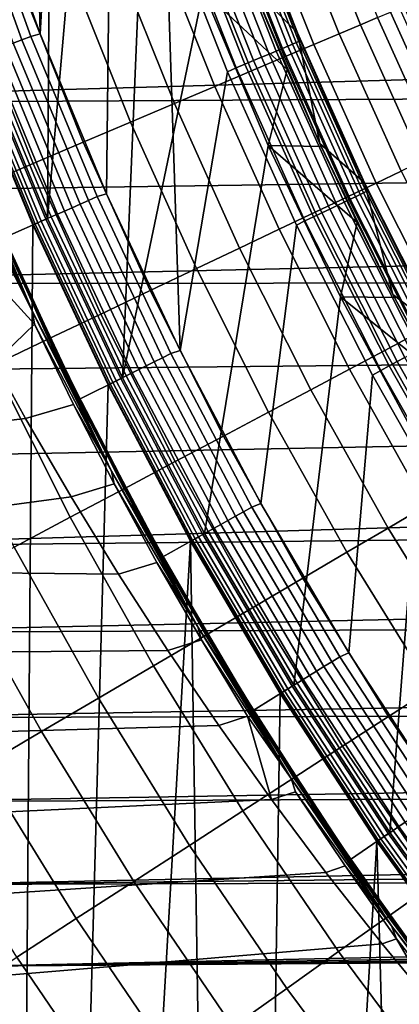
# Model space of a CAD drawing. Header units: metres. Extents: x -109 to 109, y -342 to 66.
# Tile 184 of 512: x -22.04 to -19.66, y -14.58 to -8.41. Entities that reach past the tile are written whole.
import ezdxf

# ---------------------------------------------------------------- set-up
doc = ezdxf.new("R2010")
doc.units = ezdxf.units.M
doc.layers.add('solid_K_24_62_16_000B91', color=7, linetype='CONTINUOUS')

msp = doc.modelspace()

# ---------------------------------------------------------------- linework, layer by layer
at = {"layer": 'solid_K_24_62_16_000B91'}
for points in [[(-22.000881, -4.71287, 34), (-22.19762, -3.676354, 34), (-22.28019, -7.472828, 34), (-21.911041, -8.494483, 34)], [(-21.835815, -5.215312, 34.599998), (-21.863462, -9.653958, 34.599998), (-22.2861, -8.633621, 34.599998), (-22.056339, -4.185711, 34.599998)], [(-21.75577, -5.739024, 34), (-22.000881, -4.71287, 34), (-21.911041, -8.494483, 34)], [(-21.835815, -5.215312, 34.599998), (-21.567345, -6.233163, 34.599998), (-21.863462, -9.653958, 34.599998)], [(-21.462828, -6.752553, 34), (-21.75577, -5.739024, 34), (-21.911041, -8.494483, 34), (-21.495075, -9.497986, 34)], [(-21.2516, -7.23684, 34.599998), (-21.394461, -10.65304, 34.599998), (-21.863462, -9.653958, 34.599998), (-21.567345, -6.233163, 34.599998)], [(-21.122698, -7.751231, 34), (-21.462828, -6.752553, 34), (-21.495075, -9.497986, 34), (-21.033176, -10.481195, 34)], [(-21.2516, -7.23684, 34.599998), (-20.888939, -8.225235, 34.599998), (-21.394461, -10.65304, 34.599998)], [(-22.338919, -7.487251, 33.996353), (-21.969296, -8.510951, 33.996353), (-21.911041, -8.494483, 34), (-22.28019, -7.472828, 34)], [(-22.449993, -7.524479, 33.967464), (-22.078533, -8.553269, 33.967464), (-22.024729, -8.532426, 33.985455), (-22.395287, -7.506143, 33.985455)], [(-22.395287, -7.506143, 33.985455), (-22.024729, -8.532426, 33.985455), (-21.969296, -8.510951, 33.996353), (-22.338919, -7.487251, 33.996353)], [(-20.296247, -8.488953, 37.75), (-20.671402, -7.529487, 37.75), (-20.612894, -7.688212, 34.5), (-20.424095, -8.176574, 34.5)], [(-20.570074, -8.215505, 37.599998), (-20.671402, -7.529487, 37.75), (-20.296247, -8.488953, 37.75)], [(-20.140488, -7.525146, -27.563086), (-19.794636, -8.392823, -27.563086), (-19.902199, -8.438428, -27.086475), (-20.249931, -7.566036, -27.086475)], [(-20.736433, -7.608676, 34.216316), (-20.357004, -8.572277, 34.216316), (-20.328232, -8.560161, 34.268066), (-20.707123, -7.597922, 34.268066)], [(-20.707123, -7.597922, 34.268066), (-20.328232, -8.560161, 34.268066), (-20.305424, -8.550556, 34.323208), (-20.683889, -7.589397, 34.323208)], [(-20.683889, -7.589397, 34.323208), (-20.305424, -8.550556, 34.323208), (-20.288914, -8.543603, 34.380928), (-20.66707, -7.583226, 34.380928)], [(-20.66707, -7.583226, 34.380928), (-20.288914, -8.543603, 34.380928), (-20.278942, -8.539405, 34.440392), (-20.656914, -7.579499, 34.440392)], [(-20.656914, -7.579499, 34.440392), (-20.278942, -8.539405, 34.440392), (-20.612894, -7.688212, 34.5)], [(-20.249931, -7.566036, -27.086475), (-19.902199, -8.438428, -27.086475), (-20.035507, -8.494947, -26.617601), (-20.385567, -7.616712, -26.617601)], [(-20.904675, -7.670408, 34.057358), (-20.522169, -8.641827, 34.057358), (-20.474512, -8.621758, 34.088646), (-20.856131, -7.652596, 34.088646)], [(-20.856131, -7.652596, 34.088646), (-20.474512, -8.621758, 34.088646), (-20.430683, -8.603303, 34.125946), (-20.811485, -7.636214, 34.125946)], [(-20.811485, -7.636214, 34.125946), (-20.430683, -8.603303, 34.125946), (-20.391323, -8.586728, 34.168709), (-20.771389, -7.621503, 34.168709)], [(-20.771389, -7.621503, 34.168709), (-20.391323, -8.586728, 34.168709), (-20.357004, -8.572277, 34.216316), (-20.736433, -7.608676, 34.216316)], [(-20.385567, -7.616712, -26.617601), (-20.035507, -8.494947, -26.617601), (-20.194092, -8.562185, -26.158104), (-20.546923, -7.676999, -26.158104)], [(-21.066385, -7.729743, 34.003647), (-20.680922, -8.708677, 34.003647), (-20.626133, -8.685606, 34.014545), (-21.010576, -7.709266, 34.014545)], [(-21.010576, -7.709266, 34.014545), (-20.626133, -8.685606, 34.014545), (-20.572956, -8.663213, 34.032536), (-20.956409, -7.68939, 34.032536)], [(-20.956409, -7.68939, 34.032536), (-20.572956, -8.663213, 34.032536), (-20.522169, -8.641827, 34.057358), (-20.904675, -7.670408, 34.057358)], [(-20.546923, -7.676999, -26.158104), (-20.194092, -8.562185, -26.158104), (-20.377401, -8.639906, -25.709589), (-20.733435, -7.746684, -25.709589)], [(-20.278942, -8.539405, 34.440392), (-20.424095, -8.176574, 34.5), (-20.612894, -7.688212, 34.5)], [(-21.066385, -7.729743, 34.003647), (-21.122698, -7.751231, 34), (-20.736126, -8.73287, 34), (-20.680922, -8.708677, 34.003647)], [(-20.736126, -8.73287, 34), (-21.122698, -7.751231, 34), (-21.033176, -10.481195, 34)], [(-20.733435, -7.746684, -25.709589), (-20.377401, -8.639906, -25.709589), (-20.584793, -8.727838, -25.273624), (-20.94445, -7.825525, -25.273624)], [(-20.94445, -7.825525, -25.273624), (-20.584793, -8.727838, -25.273624), (-20.815542, -8.825673, -24.851734), (-21.179232, -7.913246, -24.851734)], [(-21.179232, -7.913246, -24.851734), (-20.815542, -8.825673, -24.851734), (-21.068842, -8.93307, -24.445395), (-21.436956, -8.00954, -24.445395)], [(-19.63168, -8.266844, -29.41346), (-19.386871, -8.853662, -29.262819), (-19.652622, -8.269731, -29.010334), (-19.786184, -7.921172, -29.262819)], [(-6.597249, -7.988475, 84.926178), (-25.166428, -8.365585, 84.926178), (-24.970947, -8.936336, 84.926178), (-6.556558, -8.410285, 84.926178)], [(-21.436956, -8.00954, -24.445395), (-21.068842, -8.93307, -24.445395), (-21.343807, -9.049654, -24.056023), (-21.716728, -8.114071, -24.056023)], [(-21.716728, -8.114071, -24.056023), (-21.343807, -9.049654, -24.056023), (-21.639479, -9.175016, -23.684982), (-22.017565, -8.226473, -23.684982)], [(-20.570074, -8.215505, 37.599998), (-20.296247, -8.488953, 37.75), (-20.156763, -9.182995, 37.599998)], [(-20.361513, -8.719592, 34.900002), (-20.563324, -8.232387, 34.900002), (-20.570074, -8.215505, 37.599998), (-20.156763, -9.182995, 37.599998)], [(-20.278942, -8.539405, 34.440392), (-20.223726, -8.660305, 34.5), (-20.296247, -8.488953, 37.75), (-20.424095, -8.176574, 34.5)], [(-22.017565, -8.226473, -23.684982), (-21.639479, -9.175016, -23.684982), (-21.954821, -9.30872, -23.333569), (-22.338415, -8.346354, -23.333569)], [(-20.480358, -9.195507, 34.599998), (-20.879633, -11.629735, 34.599998), (-21.394461, -10.65304, 34.599998), (-20.888939, -8.225235, 34.599998)], [(-20.888939, -8.225235, 34.599998), (-20.563324, -8.232387, 34.900002), (-20.361513, -8.719592, 34.900002)], [(-20.888939, -8.225235, 34.599998), (-20.361513, -8.719592, 34.900002), (-20.480358, -9.195507, 34.599998)], [(-19.658152, -8.334959, -28.532835), (-19.27758, -9.180922, -28.532835), (-19.331554, -9.206625, -28.045769), (-19.71319, -8.358294, -28.045769)], [(-22.338415, -8.346354, -23.333569), (-21.954821, -9.30872, -23.333569), (-22.288731, -9.450296, -23.003012), (-22.67816, -8.473293, -23.003012)], [(-19.794636, -8.392823, -27.563086), (-19.411423, -9.244659, -27.563086), (-19.516905, -9.294893, -27.086475), (-19.902199, -8.438428, -27.086475)], [(-19.71319, -8.358294, -28.045769), (-19.331554, -9.206625, -28.045769), (-19.411423, -9.244659, -27.563086), (-19.794636, -8.392823, -27.563086)], [(-6.488924, -8.828628, 84.926178), (-6.556558, -8.410285, 84.926178), (-24.970947, -8.936336, 84.926178)], [(-19.902199, -8.438428, -27.086475), (-19.516905, -9.294893, -27.086475), (-19.647631, -9.35715, -26.617601), (-20.035507, -8.494947, -26.617601)], [(-22.024729, -8.532426, 33.985455), (-21.607172, -9.5405, 33.985455), (-21.55279, -9.516487, 33.996353), (-21.969296, -8.510951, 33.996353)], [(-21.969296, -8.510951, 33.996353), (-21.55279, -9.516487, 33.996353), (-21.495075, -9.497986, 34), (-21.911041, -8.494483, 34)], [(-19.876589, -9.429803, 37.75), (-20.296247, -8.488953, 37.75), (-20.223726, -8.660305, 34.5), (-20.011904, -9.139131, 34.5)], [(-20.156763, -9.182995, 37.599998), (-20.296247, -8.488953, 37.75), (-19.876589, -9.429803, 37.75)], [(-20.035507, -8.494947, -26.617601), (-19.647631, -9.35715, -26.617601), (-19.803146, -9.431212, -26.158104), (-20.194092, -8.562185, -26.158104)], [(-22.178135, -8.591855, 33.911354), (-21.757669, -9.606951, 33.911354), (-21.710365, -9.586064, 33.942642), (-22.129917, -8.573175, 33.942642)], [(-22.129917, -8.573175, 33.942642), (-21.710365, -9.586064, 33.942642), (-21.659954, -9.563806, 33.967464), (-22.078533, -8.553269, 33.967464)], [(-22.078533, -8.553269, 33.967464), (-21.659954, -9.563806, 33.967464), (-21.607172, -9.5405, 33.985455), (-22.024729, -8.532426, 33.985455)], [(-20.391323, -8.586728, 34.168709), (-19.966431, -9.533077, 34.168709), (-19.932829, -9.517034, 34.216316), (-20.357004, -8.572277, 34.216316)], [(-20.194092, -8.562185, -26.158104), (-19.803146, -9.431212, -26.158104), (-19.982906, -9.516821, -25.709589), (-20.377401, -8.639906, -25.709589)], [(-20.357004, -8.572277, 34.216316), (-19.932829, -9.517034, 34.216316), (-19.904655, -9.503582, 34.268066), (-20.328232, -8.560161, 34.268066)], [(-20.328232, -8.560161, 34.268066), (-19.904655, -9.503582, 34.268066), (-19.882322, -9.492919, 34.323208), (-20.305424, -8.550556, 34.323208)], [(-20.305424, -8.550556, 34.323208), (-19.882322, -9.492919, 34.323208), (-19.866156, -9.4852, 34.380928), (-20.288914, -8.543603, 34.380928)], [(-20.288914, -8.543603, 34.380928), (-19.866156, -9.4852, 34.380928), (-19.856392, -9.480538, 34.440392), (-20.278942, -8.539405, 34.440392)], [(-20.278942, -8.539405, 34.440392), (-19.856392, -9.480538, 34.440392), (-20.223726, -8.660305, 34.5)], [(-22.2861, -8.633621, 34.599998), (-21.863462, -9.653958, 34.599998), (-22.137903, -9.775134, 34.900002), (-22.565847, -8.742, 34.900002)], [(-22.326138, -8.649192, 33.731934), (-21.902866, -9.671062, 33.731934), (-21.874306, -9.658451, 33.783684), (-22.297026, -8.637914, 33.783684)], [(-22.297026, -8.637914, 33.783684), (-21.874306, -9.658451, 33.783684), (-21.840242, -9.643411, 33.831291), (-22.262304, -8.624462, 33.831291)], [(-22.262304, -8.624462, 33.831291), (-21.840242, -9.643411, 33.831291), (-21.801172, -9.62616, 33.874054), (-22.222481, -8.609035, 33.874054)], [(-22.222481, -8.609035, 33.874054), (-21.801172, -9.62616, 33.874054), (-21.757669, -9.606951, 33.911354), (-22.178135, -8.591855, 33.911354)], [(-20.377401, -8.639906, -25.709589), (-19.982906, -9.516821, -25.709589), (-20.186283, -9.613678, -25.273624), (-20.584793, -8.727838, -25.273624)], [(-20.572956, -8.663213, 34.032536), (-20.144279, -9.617992, 34.032536), (-20.094551, -9.594249, 34.057358), (-20.522169, -8.641827, 34.057358)], [(-20.522169, -8.641827, 34.057358), (-20.094551, -9.594249, 34.057358), (-20.047888, -9.571969, 34.088646), (-20.474512, -8.621758, 34.088646)], [(-20.474512, -8.621758, 34.088646), (-20.047888, -9.571969, 34.088646), (-20.004972, -9.551479, 34.125946), (-20.430683, -8.603303, 34.125946)], [(-20.430683, -8.603303, 34.125946), (-20.004972, -9.551479, 34.125946), (-19.966431, -9.533077, 34.168709), (-20.391323, -8.586728, 34.168709)], [(-21.95179, -9.692664, 33.559608), (-22.376009, -8.668511, 33.559608), (-22.379333, -8.669801, 33.5), (-21.955053, -9.694105, 33.5)], [(-21.955053, -9.694105, 33.5), (-22.379333, -8.669801, 33.5), (-22.379292, -8.669904, 31), (-21.955074, -9.694056, 31)], [(-21.955074, -9.694056, 31), (-22.379292, -8.669904, 31), (-22.356808, -15.356815, 31), (-22.004253, -15.857851, 31)], [(-22.376009, -8.668511, 33.559608), (-21.95179, -9.692664, 33.559608), (-21.941895, -9.688293, 33.619072), (-22.365919, -8.664603, 33.619072)], [(-22.365919, -8.664603, 33.619072), (-21.941895, -9.688293, 33.619072), (-21.925505, -9.681058, 33.676792), (-22.349215, -8.658133, 33.676792)], [(-22.349215, -8.658133, 33.676792), (-21.925505, -9.681058, 33.676792), (-21.902866, -9.671062, 33.731934), (-22.326138, -8.649192, 33.731934)], [(-20.680922, -8.708677, 34.003647), (-20.736126, -8.73287, 34), (-20.303965, -9.695309, 34), (-20.249994, -9.668467, 34.003647)], [(-20.680922, -8.708677, 34.003647), (-20.249994, -9.668467, 34.003647), (-20.196348, -9.642853, 34.014545), (-20.626133, -8.685606, 34.014545)], [(-20.626133, -8.685606, 34.014545), (-20.196348, -9.642853, 34.014545), (-20.144279, -9.617992, 34.032536), (-20.572956, -8.663213, 34.032536)], [(-19.856392, -9.480538, 34.440392), (-20.011904, -9.139131, 34.5), (-20.223726, -8.660305, 34.5)], [(-20.303965, -9.695309, 34), (-20.736126, -8.73287, 34), (-21.033176, -10.481195, 34), (-20.526333, -11.442013, 34)], [(-20.584793, -8.727838, -25.273624), (-20.186283, -9.613678, -25.273624), (-20.412565, -9.721443, -24.851734), (-20.815542, -8.825673, -24.851734)], [(-20.480358, -9.195507, 34.599998), (-20.361513, -8.719592, 34.900002), (-20.148285, -9.201584, 34.900002)], [(-20.148285, -9.201584, 34.900002), (-20.361513, -8.719592, 34.900002), (-20.156763, -9.182995, 37.599998)], [(-6.488924, -8.828628, 84.926178), (-24.970947, -8.936336, 84.926178), (-24.762493, -9.502563, 84.926178), (-6.394625, -9.241782, 84.926178)], [(-20.815542, -8.825673, -24.851734), (-20.412565, -9.721443, -24.851734), (-20.660961, -9.839741, -24.445395), (-21.068842, -8.93307, -24.445395)], [(-21.068842, -8.93307, -24.445395), (-20.660961, -9.839741, -24.445395), (-20.930605, -9.968158, -24.056023), (-21.343807, -9.049654, -24.056023)], [(-21.343807, -9.049654, -24.056023), (-20.930605, -9.968158, -24.056023), (-21.220552, -10.106244, -23.684982), (-21.639479, -9.175016, -23.684982)], [(-22.434681, -9.081556, 37.480381), (-22.201845, -9.629022, 37.401829), (-21.993242, -10.103806, 37.480381)], [(-22.434681, -9.081556, 37.480381), (-21.993242, -10.103806, 37.480381), (-22.205082, -9.652581, 37.558521)], [(-19.856392, -9.480538, 34.440392), (-19.788746, -9.61278, 34.5), (-19.876589, -9.429803, 37.75), (-20.011904, -9.139131, 34.5)], [(-21.639479, -9.175016, -23.684982), (-21.220552, -10.106244, -23.684982), (-21.529789, -10.253517, -23.333569), (-21.954821, -9.30872, -23.333569)], [(-20.027008, -10.145025, 34.599998), (-20.320019, -12.581996, 34.599998), (-20.879633, -11.629735, 34.599998), (-20.480358, -9.195507, 34.599998)], [(-20.480358, -9.195507, 34.599998), (-20.148285, -9.201584, 34.900002), (-19.923679, -9.678302, 34.900002)], [(-20.480358, -9.195507, 34.599998), (-19.923679, -9.678302, 34.900002), (-20.027008, -10.145025, 34.599998)], [(-20.156763, -9.182995, 37.599998), (-19.876589, -9.429803, 37.75), (-19.698067, -10.129595, 37.599998)], [(-19.923679, -9.678302, 34.900002), (-20.148285, -9.201584, 34.900002), (-20.156763, -9.182995, 37.599998), (-19.698067, -10.129595, 37.599998)], [(-6.394625, -9.241782, 84.926178), (-24.762493, -9.502563, 84.926178), (-24.541248, -10.063785, 84.926178), (-6.274048, -9.648048, 84.926178)], [(-22.407854, -9.212548, 37.635696), (-21.95911, -10.23623, 37.635696), (-22.398409, -9.291289, 37.711193)], [(-22.205082, -9.652581, 37.558521), (-21.95911, -10.23623, 37.635696), (-22.407854, -9.212548, 37.635696)], [(-21.95911, -10.23623, 37.635696), (-22.177763, -9.806301, 37.711193), (-22.398409, -9.291289, 37.711193)], [(-21.954821, -9.30872, -23.333569), (-21.529789, -10.253517, -23.333569), (-21.857235, -10.409463, -23.003012), (-22.288731, -9.450296, -23.003012)], [(-19.647631, -9.35715, -26.617601), (-19.222673, -10.201692, -26.617601), (-19.374825, -10.282438, -26.158104), (-19.803146, -9.431212, -26.158104)], [(-22.288731, -9.450296, -23.003012), (-21.857235, -10.409463, -23.003012), (-22.201746, -10.573537, -22.694466), (-22.640043, -9.599251, -22.694466)], [(-19.803146, -9.431212, -26.158104), (-19.374825, -10.282438, -26.158104), (-19.550697, -10.375774, -25.709589), (-19.982906, -9.516821, -25.709589)], [(-19.413345, -10.349976, 37.75), (-19.876589, -9.429803, 37.75), (-19.788746, -9.61278, 34.5), (-19.55438, -10.080983, 34.5)], [(-19.698067, -10.129595, 37.599998), (-19.876589, -9.429803, 37.75), (-19.413345, -10.349976, 37.75)], [(-21.55279, -9.516487, 33.996353), (-21.090288, -10.501716, 33.996353), (-21.033176, -10.481195, 34), (-21.495075, -9.497986, 34)], [(-19.932829, -9.517034, 34.216316), (-19.464834, -10.44087, 34.216316), (-19.437323, -10.426113, 34.268066), (-19.904655, -9.503582, 34.268066)], [(-19.904655, -9.503582, 34.268066), (-19.437323, -10.426113, 34.268066), (-19.415514, -10.414414, 34.323208), (-19.882322, -9.492919, 34.323208)], [(-19.882322, -9.492919, 34.323208), (-19.415514, -10.414414, 34.323208), (-19.399727, -10.405947, 34.380928), (-19.866156, -9.4852, 34.380928)], [(-19.866156, -9.4852, 34.380928), (-19.399727, -10.405947, 34.380928), (-19.390194, -10.400833, 34.440392), (-19.856392, -9.480538, 34.440392)], [(-19.856392, -9.480538, 34.440392), (-19.390194, -10.400833, 34.440392), (-19.788746, -9.61278, 34.5)], [(-22.275572, -10.409398, 38.840317), (-22.650969, -9.541906, 38.807678), (-21.94528, -10.316078, 37.711193), (-22.195913, -10.557182, 38.807556)], [(-21.95911, -10.23623, 37.635696), (-21.94528, -10.316078, 37.711193), (-22.650969, -9.541906, 38.807678), (-22.177763, -9.806301, 37.711193)], [(-21.710365, -9.586064, 33.942642), (-21.244482, -10.578495, 33.942642), (-21.195152, -10.553932, 33.967464), (-21.659954, -9.563806, 33.967464)], [(-21.659954, -9.563806, 33.967464), (-21.195152, -10.553932, 33.967464), (-21.143503, -10.528214, 33.985455), (-21.607172, -9.5405, 33.985455)], [(-21.607172, -9.5405, 33.985455), (-21.143503, -10.528214, 33.985455), (-21.090288, -10.501716, 33.996353), (-21.55279, -9.516487, 33.996353)], [(-19.982906, -9.516821, -25.709589), (-19.550697, -10.375774, -25.709589), (-19.749674, -10.481373, -25.273624), (-20.186283, -9.613678, -25.273624)], [(-20.094551, -9.594249, 34.057358), (-19.622761, -10.52558, 34.057358), (-19.577192, -10.501139, 34.088646), (-20.047888, -9.571969, 34.088646)], [(-20.047888, -9.571969, 34.088646), (-19.577192, -10.501139, 34.088646), (-19.535284, -10.47866, 34.125946), (-20.004972, -9.551479, 34.125946)], [(-20.004972, -9.551479, 34.125946), (-19.535284, -10.47866, 34.125946), (-19.497648, -10.458471, 34.168709), (-19.966431, -9.533077, 34.168709)], [(-19.966431, -9.533077, 34.168709), (-19.497648, -10.458471, 34.168709), (-19.464834, -10.44087, 34.216316), (-19.932829, -9.517034, 34.216316)], [(-22.201845, -9.629022, 37.401829), (-22.137903, -9.775134, 34.900002), (-21.663012, -10.786746, 34.900002), (-21.741232, -10.62821, 37.401829)], [(-21.993242, -10.103806, 37.480381), (-22.201845, -9.629022, 37.401829), (-21.741232, -10.62821, 37.401829)], [(-21.840242, -9.643411, 33.831291), (-21.371572, -10.641778, 33.831291), (-21.333342, -10.622742, 33.874054), (-21.801172, -9.62616, 33.874054)], [(-21.801172, -9.62616, 33.874054), (-21.333342, -10.622742, 33.874054), (-21.290771, -10.601544, 33.911354), (-21.757669, -9.606951, 33.911354)], [(-21.757669, -9.606951, 33.911354), (-21.290771, -10.601544, 33.911354), (-21.244482, -10.578495, 33.942642), (-21.710365, -9.586064, 33.942642)], [(-20.186283, -9.613678, -25.273624), (-19.749674, -10.481373, -25.273624), (-19.971062, -10.598866, -24.851734), (-20.412565, -9.721443, -24.851734)], [(-20.196348, -9.642853, 34.014545), (-19.722168, -10.578903, 34.014545), (-19.671322, -10.551629, 34.032536), (-20.144279, -9.617992, 34.032536)], [(-20.144279, -9.617992, 34.032536), (-19.671322, -10.551629, 34.032536), (-19.622761, -10.52558, 34.057358), (-20.094551, -9.594249, 34.057358)], [(-19.390194, -10.400833, 34.440392), (-19.55438, -10.080983, 34.5), (-19.788746, -9.61278, 34.5)], [(-6.127688, -10.045756, 84.926178), (-6.274048, -9.648048, 84.926178), (-24.541248, -10.063785, 84.926178)], [(-22.205082, -9.652581, 37.558521), (-21.737024, -10.664887, 37.558521), (-21.95911, -10.23623, 37.635696)], [(-21.993242, -10.103806, 37.480381), (-21.737024, -10.664887, 37.558521), (-22.205082, -9.652581, 37.558521)], [(-21.863462, -9.653958, 34.599998), (-21.394461, -10.65304, 34.599998), (-21.663012, -10.786746, 34.900002), (-22.137903, -9.775134, 34.900002)], [(-21.483873, -10.697811, 31), (-21.955074, -9.694056, 31), (-22.004253, -15.857851, 31), (-21.640354, -16.35095, 31)], [(-21.483919, -10.697721, 33.5), (-21.955053, -9.694105, 33.5), (-21.955074, -9.694056, 31), (-21.483873, -10.697811, 31)], [(-21.480726, -10.696131, 33.559608), (-21.95179, -9.692664, 33.559608), (-21.955053, -9.694105, 33.5), (-21.483919, -10.697721, 33.5)], [(-21.95179, -9.692664, 33.559608), (-21.480726, -10.696131, 33.559608), (-21.471043, -10.691309, 33.619072), (-21.941895, -9.688293, 33.619072)], [(-21.941895, -9.688293, 33.619072), (-21.471043, -10.691309, 33.619072), (-21.455006, -10.683324, 33.676792), (-21.925505, -9.681058, 33.676792)], [(-21.925505, -9.681058, 33.676792), (-21.455006, -10.683324, 33.676792), (-21.432852, -10.672293, 33.731934), (-21.902866, -9.671062, 33.731934)], [(-21.902866, -9.671062, 33.731934), (-21.432852, -10.672293, 33.731934), (-21.404905, -10.658376, 33.783684), (-21.874306, -9.658451, 33.783684)], [(-21.874306, -9.658451, 33.783684), (-21.404905, -10.658376, 33.783684), (-21.371572, -10.641778, 33.831291), (-21.840242, -9.643411, 33.831291)], [(-19.827166, -10.636423, 34), (-20.303965, -9.695309, 34), (-20.526333, -11.442013, 34), (-19.97562, -12.378391, 34)], [(-20.249994, -9.668467, 34.003647), (-20.303965, -9.695309, 34), (-19.827166, -10.636423, 34), (-19.774555, -10.607003, 34.003647)], [(-20.249994, -9.668467, 34.003647), (-19.774555, -10.607003, 34.003647), (-19.722168, -10.578903, 34.014545), (-20.196348, -9.642853, 34.014545)], [(-20.027008, -10.145025, 34.599998), (-19.923679, -9.678302, 34.900002), (-19.687799, -10.149535, 34.900002)], [(-19.687799, -10.149535, 34.900002), (-19.923679, -9.678302, 34.900002), (-19.698067, -10.129595, 37.599998)], [(-20.412565, -9.721443, -24.851734), (-19.971062, -10.598866, -24.851734), (-20.214087, -10.72784, -24.445395), (-20.660961, -9.839741, -24.445395)], [(-20.660961, -9.839741, -24.445395), (-20.214087, -10.72784, -24.445395), (-20.477898, -10.867847, -24.056023), (-20.930605, -9.968158, -24.056023)], [(-20.930605, -9.968158, -24.056023), (-20.477898, -10.867847, -24.056023), (-20.761574, -11.018396, -23.684982), (-21.220552, -10.106244, -23.684982)], [(-6.127688, -10.045756, 84.926178), (-24.541248, -10.063785, 84.926178), (-24.30724, -10.619931, 84.926178), (-5.956147, -10.43327, 84.926178)], [(-21.993242, -10.103806, 37.480381), (-21.741232, -10.62821, 37.401829), (-21.505253, -11.10467, 37.480381)], [(-21.993242, -10.103806, 37.480381), (-21.505253, -11.10467, 37.480381), (-21.737024, -10.664887, 37.558521)], [(-21.220552, -10.106244, -23.684982), (-20.761574, -11.018396, -23.684982), (-21.064121, -11.178963, -23.333569), (-21.529789, -10.253517, -23.333569)], [(-19.698067, -10.129595, 37.599998), (-19.413345, -10.349976, 37.75), (-19.194828, -11.053555, 37.599998)], [(-19.440702, -10.615159, 34.900002), (-19.687799, -10.149535, 34.900002), (-19.698067, -10.129595, 37.599998), (-19.194828, -11.053555, 37.599998)], [(-19.529417, -11.072678, 34.599998), (-19.717484, -13.5067, 34.599998), (-20.320019, -12.581996, 34.599998), (-20.027008, -10.145025, 34.599998)], [(-20.027008, -10.145025, 34.599998), (-19.687799, -10.149535, 34.900002), (-19.440702, -10.615159, 34.900002)], [(-20.027008, -10.145025, 34.599998), (-19.440702, -10.615159, 34.900002), (-19.529417, -11.072678, 34.599998)], [(-21.95911, -10.23623, 37.635696), (-21.463633, -11.238125, 37.635696), (-21.94528, -10.316078, 37.711193)], [(-21.737024, -10.664887, 37.558521), (-21.463633, -11.238125, 37.635696), (-21.95911, -10.23623, 37.635696)], [(-21.529789, -10.253517, -23.333569), (-21.064121, -11.178963, -23.333569), (-21.384485, -11.348984, -23.003012), (-21.857235, -10.409463, -23.003012)], [(-21.94528, -10.316078, 37.711193), (-21.701078, -10.820348, 37.711193), (-22.00164, -10.907734, 38.729839), (-22.195913, -10.557182, 38.807556)], [(-21.463633, -11.238125, 37.635696), (-21.701078, -10.820348, 37.711193), (-21.94528, -10.316078, 37.711193)], [(-19.550697, -10.375774, -25.709589), (-19.081587, -11.215144, -25.709589), (-19.275791, -11.329286, -25.273624), (-19.749674, -10.481373, -25.273624)], [(-5.956147, -10.43327, 84.926178), (-24.30724, -10.619931, 84.926178), (-24.060677, -11.170505, 84.926178), (-5.760131, -10.808995, 84.926178)], [(-21.857235, -10.409463, -23.003012), (-21.384485, -11.348984, -23.003012), (-21.721544, -11.527865, -22.694466), (-22.201746, -10.573537, -22.694466)], [(-21.090288, -10.501716, 33.996353), (-20.582777, -11.464532, 33.996353), (-20.526333, -11.442013, 34), (-21.033176, -10.481195, 34)], [(-19.749674, -10.481373, -25.273624), (-19.275791, -11.329286, -25.273624), (-19.491867, -11.456284, -24.851734), (-19.971062, -10.598866, -24.851734)], [(-25.293457, -11.292964, 38.644436), (-25.536243, -10.732665, 38.76865), (-22.195913, -10.557182, 38.807556), (-22.00164, -10.907734, 38.729839)], [(-21.244482, -10.578495, 33.942642), (-20.733263, -11.548351, 33.942642), (-20.68512, -11.521537, 33.967464), (-21.195152, -10.553932, 33.967464)], [(-21.195152, -10.553932, 33.967464), (-20.68512, -11.521537, 33.967464), (-20.634714, -11.49346, 33.985455), (-21.143503, -10.528214, 33.985455)], [(-21.143503, -10.528214, 33.985455), (-20.634714, -11.49346, 33.985455), (-20.582777, -11.464532, 33.996353), (-21.090288, -10.501716, 33.996353)], [(-19.722168, -10.578903, 34.014545), (-19.204634, -11.491698, 34.014545), (-19.155123, -11.462071, 34.032536), (-19.671322, -10.551629, 34.032536)], [(-19.671322, -10.551629, 34.032536), (-19.155123, -11.462071, 34.032536), (-19.107836, -11.433775, 34.057358), (-19.622761, -10.52558, 34.057358)], [(-22.201746, -10.573537, -22.694466), (-21.721544, -11.527865, -22.694466), (-22.074121, -11.714982, -22.40901), (-22.562117, -10.745163, -22.40901)], [(-21.371572, -10.641778, 33.831291), (-20.857294, -11.617436, 33.831291), (-20.819983, -11.596655, 33.874054), (-21.333342, -10.622742, 33.874054)], [(-21.333342, -10.622742, 33.874054), (-20.819983, -11.596655, 33.874054), (-20.778437, -11.573513, 33.911354), (-21.290771, -10.601544, 33.911354)], [(-21.290771, -10.601544, 33.911354), (-20.778437, -11.573513, 33.911354), (-20.733263, -11.548351, 33.942642), (-21.244482, -10.578495, 33.942642)], [(-19.971062, -10.598866, -24.851734), (-19.491867, -11.456284, -24.851734), (-19.729059, -11.595692, -24.445395), (-20.214087, -10.72784, -24.445395)], [(-19.774555, -10.607003, 34.003647), (-19.827166, -10.636423, 34), (-19.306778, -11.554147, 34), (-19.255648, -11.522223, 34.003647)], [(-19.774555, -10.607003, 34.003647), (-19.255648, -11.522223, 34.003647), (-19.204634, -11.491698, 34.014545), (-19.722168, -10.578903, 34.014545)], [(-21.741232, -10.62821, 37.401829), (-21.663012, -10.786746, 34.900002), (-21.141735, -11.775698, 34.900002), (-21.235678, -11.605432, 37.401829)], [(-21.505253, -11.10467, 37.480381), (-21.741232, -10.62821, 37.401829), (-21.235678, -11.605432, 37.401829)], [(-21.737024, -10.664887, 37.558521), (-21.222845, -11.654566, 37.558521), (-21.463633, -11.238125, 37.635696)], [(-21.505253, -11.10467, 37.480381), (-21.222845, -11.654566, 37.558521), (-21.737024, -10.664887, 37.558521)], [(-21.394461, -10.65304, 34.599998), (-20.879633, -11.629735, 34.599998), (-21.141735, -11.775698, 34.900002), (-21.663012, -10.786746, 34.900002)], [(-21.471043, -10.691309, 33.619072), (-20.95437, -11.671508, 33.619072), (-20.938721, -11.66279, 33.676792), (-21.455006, -10.683324, 33.676792)], [(-21.455006, -10.683324, 33.676792), (-20.938721, -11.66279, 33.676792), (-20.917099, -11.650748, 33.731934), (-21.432852, -10.672293, 33.731934)], [(-21.432852, -10.672293, 33.731934), (-20.917099, -11.650748, 33.731934), (-20.889824, -11.635556, 33.783684), (-21.404905, -10.658376, 33.783684)], [(-21.404905, -10.658376, 33.783684), (-20.889824, -11.635556, 33.783684), (-20.857294, -11.617436, 33.831291), (-21.371572, -10.641778, 33.831291)], [(-19.306778, -11.554147, 34), (-19.827166, -10.636423, 34), (-19.97562, -12.378391, 34), (-19.382217, -13.288328, 34)], [(-20.966978, -11.678433, 31), (-21.483873, -10.697811, 31), (-21.640354, -16.35095, 31), (-21.265375, -16.835749, 31)], [(-20.963821, -11.676772, 33.559608), (-21.480726, -10.696131, 33.559608), (-21.483919, -10.697721, 33.5), (-20.966936, -11.678509, 33.5)], [(-20.966936, -11.678509, 33.5), (-21.483919, -10.697721, 33.5), (-21.483873, -10.697811, 31), (-20.966978, -11.678433, 31)], [(-21.480726, -10.696131, 33.559608), (-20.963821, -11.676772, 33.559608), (-20.95437, -11.671508, 33.619072), (-21.471043, -10.691309, 33.619072)], [(-20.214087, -10.72784, -24.445395), (-19.729059, -11.595692, -24.445395), (-19.98654, -11.747025, -24.056023), (-20.477898, -10.867847, -24.056023)], [(-5.760131, -10.808995, 84.926178), (-24.060677, -11.170505, 84.926178), (-23.801596, -11.715426, 84.926178), (-5.540446, -11.171388, 84.926178)], [(-21.445293, -11.31884, 37.711193), (-21.716053, -11.39971, 38.62077), (-22.00164, -10.907734, 38.729839), (-21.701078, -10.820348, 37.711193)], [(-21.463633, -11.238125, 37.635696), (-21.445293, -11.31884, 37.711193), (-21.701078, -10.820348, 37.711193)], [(-20.477898, -10.867847, -24.056023), (-19.98654, -11.747025, -24.056023), (-20.263409, -11.909754, -23.684982), (-20.761574, -11.018396, -23.684982)], [(-25.038485, -11.847534, 38.521492), (-25.293457, -11.292964, 38.644436), (-22.00164, -10.907734, 38.729839), (-21.716053, -11.39971, 38.62077)], [(-20.761574, -11.018396, -23.684982), (-20.263409, -11.909754, -23.684982), (-20.558699, -12.083309, -23.333569), (-21.064121, -11.178963, -23.333569)], [(-21.505253, -11.10467, 37.480381), (-21.235678, -11.605432, 37.401829), (-20.971746, -12.082029, 37.480381)], [(-21.505253, -11.10467, 37.480381), (-20.971746, -12.082029, 37.480381), (-21.222845, -11.654566, 37.558521)], [(-18.98876, -11.976199, 34.599998), (-19.072733, -14.402808, 34.599998), (-19.717484, -13.5067, 34.599998), (-19.529417, -11.072678, 34.599998)], [(-5.297996, -11.518956, 84.926178), (-5.540446, -11.171388, 84.926178), (-23.801596, -11.715426, 84.926178)], [(-21.064121, -11.178963, -23.333569), (-20.558699, -12.083309, -23.333569), (-20.871374, -12.267084, -23.003012), (-21.384485, -11.348984, -23.003012)], [(-21.463633, -11.238125, 37.635696), (-20.922472, -12.216101, 37.635696), (-21.445293, -11.31884, 37.711193)], [(-21.222845, -11.654566, 37.558521), (-20.922472, -12.216101, 37.635696), (-21.463633, -11.238125, 37.635696)], [(-21.384485, -11.348984, -23.003012), (-20.871374, -12.267084, -23.003012), (-21.200346, -12.460437, -22.694466), (-21.721544, -11.527865, -22.694466)], [(-21.178059, -11.811291, 37.711193), (-21.418873, -11.885208, 38.513138), (-21.716053, -11.39971, 38.62077), (-21.445293, -11.31884, 37.711193)], [(-20.922472, -12.216101, 37.635696), (-21.178059, -11.811291, 37.711193), (-21.445293, -11.31884, 37.711193)], [(-25.038485, -11.847534, 38.521492), (-21.716053, -11.39971, 38.62077), (-21.418873, -11.885208, 38.513138)], [(-20.634714, -11.49346, 33.985455), (-20.081888, -12.434178, 33.985455), (-20.031343, -12.402883, 33.996353), (-20.582777, -11.464532, 33.996353)], [(-20.582777, -11.464532, 33.996353), (-20.031343, -12.402883, 33.996353), (-19.97562, -12.378391, 34), (-20.526333, -11.442013, 34)], [(-19.491867, -11.456284, -24.851734), (-18.975882, -12.292078, -24.851734), (-19.206797, -12.441658, -24.445395), (-19.729059, -11.595692, -24.445395)], [(-5.297996, -11.518956, 84.926178), (-23.801596, -11.715426, 84.926178), (-23.530216, -12.254224, 84.926178), (-5.033779, -11.850272, 84.926178)], [(-21.721544, -11.527865, -22.694466), (-21.200346, -12.460437, -22.694466), (-21.544462, -12.66269, -22.40901), (-22.074121, -11.714982, -22.40901)], [(-20.778437, -11.573513, 33.911354), (-20.221762, -12.520784, 33.911354), (-20.177797, -12.493563, 33.942642), (-20.733263, -11.548351, 33.942642)], [(-20.733263, -11.548351, 33.942642), (-20.177797, -12.493563, 33.942642), (-20.130945, -12.464553, 33.967464), (-20.68512, -11.521537, 33.967464)], [(-20.68512, -11.521537, 33.967464), (-20.130945, -12.464553, 33.967464), (-20.081888, -12.434178, 33.985455), (-20.634714, -11.49346, 33.985455)], [(-21.235678, -11.605432, 37.401829), (-21.141735, -11.775698, 34.900002), (-20.5751, -12.739907, 34.900002), (-20.686224, -12.558669, 37.401829)], [(-20.971746, -12.082029, 37.480381), (-21.235678, -11.605432, 37.401829), (-20.686224, -12.558669, 37.401829)], [(-20.857294, -11.617436, 33.831291), (-20.298506, -12.568302, 33.831291), (-20.262194, -12.545819, 33.874054), (-20.819983, -11.596655, 33.874054)], [(-20.819983, -11.596655, 33.874054), (-20.262194, -12.545819, 33.874054), (-20.221762, -12.520784, 33.911354), (-20.778437, -11.573513, 33.911354)], [(-19.729059, -11.595692, -24.445395), (-19.206797, -12.441658, -24.445395), (-19.45746, -12.604032, -24.056023), (-19.98654, -11.747025, -24.056023)], [(-21.222845, -11.654566, 37.558521), (-20.663635, -12.619516, 37.558521), (-20.922472, -12.216101, 37.635696)], [(-20.971746, -12.082029, 37.480381), (-20.663635, -12.619516, 37.558521), (-21.222845, -11.654566, 37.558521)], [(-20.879633, -11.629735, 34.599998), (-20.320019, -12.581996, 34.599998), (-20.5751, -12.739907, 34.900002), (-21.141735, -11.775698, 34.900002)], [(-20.963821, -11.676772, 33.559608), (-20.40218, -12.632495, 33.559608), (-20.392981, -12.6268, 33.619072), (-20.95437, -11.671508, 33.619072)], [(-20.95437, -11.671508, 33.619072), (-20.392981, -12.6268, 33.619072), (-20.37775, -12.617369, 33.676792), (-20.938721, -11.66279, 33.676792)], [(-20.938721, -11.66279, 33.676792), (-20.37775, -12.617369, 33.676792), (-20.356709, -12.604341, 33.731934), (-20.917099, -11.650748, 33.731934)], [(-20.917099, -11.650748, 33.731934), (-20.356709, -12.604341, 33.731934), (-20.330164, -12.587905, 33.783684), (-20.889824, -11.635556, 33.783684)], [(-20.889824, -11.635556, 33.783684), (-20.330164, -12.587905, 33.783684), (-20.298506, -12.568302, 33.831291), (-20.857294, -11.617436, 33.831291)], [(-22.074121, -11.714982, -22.40901), (-21.544462, -12.66269, -22.40901), (-21.902521, -12.873139, -22.14764), (-22.440983, -11.90968, -22.14764)], [(-20.966978, -11.678433, 31), (-21.265375, -16.835749, 31), (-20.879414, -17.312092, 31)], [(-20.405186, -12.634414, 31), (-20.966978, -11.678433, 31), (-20.879414, -17.312092, 31), (-20.482895, -17.779472, 31)], [(-20.40521, -12.634374, 33.5), (-20.966936, -11.678509, 33.5), (-20.966978, -11.678433, 31), (-20.405186, -12.634414, 31)], [(-20.40218, -12.632495, 33.559608), (-20.963821, -11.676772, 33.559608), (-20.966936, -11.678509, 33.5), (-20.40521, -12.634374, 33.5)], [(-19.98654, -11.747025, -24.056023), (-19.45746, -12.604032, -24.056023), (-19.727001, -12.778632, -23.684982), (-20.263409, -11.909754, -23.684982)], [(-24.771521, -12.396038, 38.399891), (-25.038485, -11.847534, 38.521492), (-21.418873, -11.885208, 38.513138), (-21.110371, -12.363799, 38.407036)], [(-4.748883, -12.163975, 84.926178), (-5.033779, -11.850272, 84.926178), (-23.530216, -12.254224, 84.926178)], [(-20.899517, -12.297435, 37.711193), (-21.110371, -12.363799, 38.407036), (-21.418873, -11.885208, 38.513138), (-21.178059, -11.811291, 37.711193)], [(-20.922472, -12.216101, 37.635696), (-20.899517, -12.297435, 37.711193), (-21.178059, -11.811291, 37.711193)], [(-22.440983, -11.90968, -22.14764), (-21.902521, -12.873139, -22.14764), (-22.273272, -13.091047, -21.911274), (-22.820847, -12.111279, -21.911274)], [(-20.263409, -11.909754, -23.684982), (-19.727001, -12.778632, -23.684982), (-20.014473, -12.964849, -23.333569), (-20.558699, -12.083309, -23.333569)], [(-20.971746, -12.082029, 37.480381), (-20.686224, -12.558669, 37.401829), (-20.39385, -13.033817, 37.480381)], [(-20.971746, -12.082029, 37.480381), (-20.39385, -13.033817, 37.480381), (-20.663635, -12.619516, 37.558521)], [(-20.558699, -12.083309, -23.333569), (-20.014473, -12.964849, -23.333569), (-20.318872, -13.162031, -23.003012), (-20.871374, -12.267084, -23.003012)], [(-4.748883, -12.163975, 84.926178), (-23.530216, -12.254224, 84.926178), (-23.246613, -12.786764, 84.926178), (-4.444476, -12.458776, 84.926178)], [(-20.922472, -12.216101, 37.635696), (-20.336782, -13.168077, 37.635696), (-20.899517, -12.297435, 37.711193)], [(-20.663635, -12.619516, 37.558521), (-20.336782, -13.168077, 37.635696), (-20.922472, -12.216101, 37.635696)], [(-20.871374, -12.267084, -23.003012), (-20.318872, -13.162031, -23.003012), (-20.639135, -13.36949, -22.694466), (-21.200346, -12.460437, -22.694466)], [(-20.609819, -12.777014, 37.711193), (-20.790581, -12.835417, 38.302483), (-21.110371, -12.363799, 38.407036), (-20.899517, -12.297435, 37.711193)], [(-20.336782, -13.168077, 37.635696), (-20.609819, -12.777014, 37.711193), (-20.899517, -12.297435, 37.711193)], [(-24.492649, -12.938311, 38.279671), (-24.771521, -12.396038, 38.399891), (-21.110371, -12.363799, 38.407036), (-20.790581, -12.835417, 38.302483)], [(-20.081888, -12.434178, 33.985455), (-19.486206, -13.348362, 33.985455), (-19.437162, -13.314766, 33.996353), (-20.031343, -12.402883, 33.996353)], [(-20.031343, -12.402883, 33.996353), (-19.437162, -13.314766, 33.996353), (-19.382217, -13.288328, 34), (-19.97562, -12.378391, 34)], [(-4.1218, -12.733474, 84.926178), (-4.444476, -12.458776, 84.926178), (-23.246613, -12.786764, 84.926178)], [(-21.200346, -12.460437, -22.694466), (-20.639135, -13.36949, -22.694466), (-20.974142, -13.586499, -22.40901), (-21.544462, -12.66269, -22.40901)], [(-20.177797, -12.493563, 33.942642), (-19.579271, -13.412112, 33.942642), (-19.533808, -13.38097, 33.967464), (-20.130945, -12.464553, 33.967464)], [(-20.130945, -12.464553, 33.967464), (-19.533808, -13.38097, 33.967464), (-19.486206, -13.348362, 33.985455), (-20.081888, -12.434178, 33.985455)], [(-20.262194, -12.545819, 33.874054), (-19.661165, -13.468211, 33.874054), (-19.621931, -13.441335, 33.911354), (-20.221762, -12.520784, 33.911354)], [(-20.221762, -12.520784, 33.911354), (-19.621931, -13.441335, 33.911354), (-19.579271, -13.412112, 33.942642), (-20.177797, -12.493563, 33.942642)], [(-20.686224, -12.558669, 37.401829), (-20.5751, -12.739907, 34.900002), (-19.965, -13.676212, 34.900002), (-20.094007, -13.48595, 37.401829)], [(-20.39385, -13.033817, 37.480381), (-20.686224, -12.558669, 37.401829), (-20.094007, -13.48595, 37.401829)], [(-20.320019, -12.581996, 34.599998), (-19.717484, -13.5067, 34.599998), (-19.965, -13.676212, 34.900002), (-20.5751, -12.739907, 34.900002)], [(-20.356709, -12.604341, 33.731934), (-19.752874, -13.531034, 33.731934), (-19.727119, -13.513391, 33.783684), (-20.330164, -12.587905, 33.783684)], [(-20.330164, -12.587905, 33.783684), (-19.727119, -13.513391, 33.783684), (-19.696398, -13.492347, 33.831291), (-20.298506, -12.568302, 33.831291)], [(-20.298506, -12.568302, 33.831291), (-19.696398, -13.492347, 33.831291), (-19.661165, -13.468211, 33.874054), (-20.262194, -12.545819, 33.874054)], [(-21.544462, -12.66269, -22.40901), (-20.974142, -13.586499, -22.40901), (-21.322723, -13.812302, -22.14764), (-21.902521, -12.873139, -22.14764)], [(-20.663635, -12.619516, 37.558521), (-20.060583, -13.557692, 37.558521), (-20.336782, -13.168077, 37.635696)], [(-20.39385, -13.033817, 37.480381), (-20.060583, -13.557692, 37.558521), (-20.663635, -12.619516, 37.558521)], [(-19.799986, -13.563207, 31), (-20.405186, -12.634414, 31), (-20.482895, -17.779472, 31), (-20.075897, -18.237785, 31)], [(-19.796997, -13.561258, 33.559608), (-20.40218, -12.632495, 33.559608), (-20.40521, -12.634374, 33.5), (-19.799938, -13.563275, 33.5)], [(-19.799938, -13.563275, 33.5), (-20.40521, -12.634374, 33.5), (-20.405186, -12.634414, 31), (-19.799986, -13.563207, 31)], [(-20.40218, -12.632495, 33.559608), (-19.796997, -13.561258, 33.559608), (-19.788073, -13.555144, 33.619072), (-20.392981, -12.6268, 33.619072)], [(-20.392981, -12.6268, 33.619072), (-19.788073, -13.555144, 33.619072), (-19.773293, -13.54502, 33.676792), (-20.37775, -12.617369, 33.676792)], [(-20.37775, -12.617369, 33.676792), (-19.773293, -13.54502, 33.676792), (-19.752874, -13.531034, 33.731934), (-20.356709, -12.604341, 33.731934)], [(-19.45746, -12.604032, -24.056023), (-18.891657, -13.437249, -24.056023), (-19.153358, -13.623392, -23.684982), (-19.727001, -12.778632, -23.684982)], [(-4.1218, -12.733474, 84.926178), (-23.246613, -12.786764, 84.926178), (-22.950975, -13.312672, 84.926178), (-3.782184, -12.986938, 84.926178)], [(-20.609819, -12.777014, 37.711193), (-20.45981, -13.299614, 38.199574), (-20.790581, -12.835417, 38.302483)], [(-20.336782, -13.168077, 37.635696), (-20.309118, -13.249772, 37.711193), (-20.45981, -13.299614, 38.199574), (-20.609819, -12.777014, 37.711193)], [(-19.727001, -12.778632, -23.684982), (-19.153358, -13.623392, -23.684982), (-19.432472, -13.821919, -23.333569), (-20.014473, -12.964849, -23.333569)], [(-24.20212, -13.473954, 38.160923), (-24.492649, -12.938311, 38.279671), (-20.790581, -12.835417, 38.302483), (-20.45981, -13.299614, 38.199574)], [(-21.902521, -12.873139, -22.14764), (-21.322723, -13.812302, -22.14764), (-21.683659, -14.046107, -21.911274), (-22.273272, -13.091047, -21.911274)], [(-20.014473, -12.964849, -23.333569), (-19.432472, -13.821919, -23.333569), (-19.72802, -14.032137, -23.003012), (-20.318872, -13.162031, -23.003012)], [(-3.427021, -13.218124, 84.926178), (-3.782184, -12.986938, 84.926178), (-22.950975, -13.312672, 84.926178)], [(-20.39385, -13.033817, 37.480381), (-20.094007, -13.48595, 37.401829), (-19.772791, -13.958018, 37.480381)], [(-20.39385, -13.033817, 37.480381), (-19.772791, -13.958018, 37.480381), (-20.060583, -13.557692, 37.558521)], [(-22.273272, -13.091047, -21.911274), (-21.683659, -14.046107, -21.911274), (-22.055685, -14.287098, -21.700735), (-22.655415, -13.315653, -21.700735)], [(-3.427021, -13.218124, 84.926178), (-22.950975, -13.312672, 84.926178), (-22.643448, -13.831715, 84.926178), (-3.057772, -13.426083, 84.926178)], [(-20.318872, -13.162031, -23.003012), (-19.72802, -14.032137, -23.003012), (-20.038969, -14.25331, -22.694466), (-20.639135, -13.36949, -22.694466)], [(-20.336782, -13.168077, 37.635696), (-19.707808, -14.092028, 37.635696), (-20.309118, -13.249772, 37.711193)], [(-20.060583, -13.557692, 37.558521), (-19.707808, -14.092028, 37.635696), (-20.336782, -13.168077, 37.635696)], [(-19.997576, -13.715457, 37.711193), (-20.118101, -13.756336, 38.09832), (-20.45981, -13.299614, 38.199574), (-20.309118, -13.249772, 37.711193)], [(-19.707808, -14.092028, 37.635696), (-19.997576, -13.715457, 37.711193), (-20.309118, -13.249772, 37.711193)], [(-23.899988, -14.002869, 38.043663), (-24.20212, -13.473954, 38.160923), (-20.45981, -13.299614, 38.199574), (-20.118101, -13.756336, 38.09832)], [(-20.639135, -13.36949, -22.694466), (-20.038969, -14.25331, -22.694466), (-20.364235, -14.484666, -22.40901), (-20.974142, -13.586499, -22.40901)], [(-2.675956, -13.609956, 84.926178), (-3.057772, -13.426083, 84.926178), (-22.643448, -13.831715, 84.926178)], [(-19.661165, -13.468211, 33.874054), (-19.018177, -14.36186, 33.874054), (-18.980227, -14.333201, 33.911354), (-19.621931, -13.441335, 33.911354)], [(-20.094007, -13.48595, 37.401829), (-19.965, -13.676212, 34.900002), (-19.312159, -14.583571, 34.900002), (-19.46026, -14.385349, 37.401829)], [(-19.772791, -13.958018, 37.480381), (-20.094007, -13.48595, 37.401829), (-19.46026, -14.385349, 37.401829)], [(-19.717484, -13.5067, 34.599998), (-19.072733, -14.402808, 34.599998), (-19.312159, -14.583571, 34.900002), (-19.965, -13.676212, 34.900002)], [(-19.752874, -13.531034, 33.731934), (-19.106888, -14.428852, 33.731934), (-19.081974, -14.410038, 33.783684), (-19.727119, -13.513391, 33.783684)], [(-19.727119, -13.513391, 33.783684), (-19.081974, -14.410038, 33.783684), (-19.052259, -14.387598, 33.831291), (-19.696398, -13.492347, 33.831291)], [(-19.696398, -13.492347, 33.831291), (-19.052259, -14.387598, 33.831291), (-19.018177, -14.36186, 33.874054), (-19.661165, -13.468211, 33.874054)], [(-20.974142, -13.586499, -22.40901), (-20.364235, -14.484666, -22.40901), (-20.702679, -14.725394, -22.14764), (-21.322723, -13.812302, -22.14764)], [(-19.799986, -13.563207, 31), (-20.075897, -18.237785, 31), (-19.658915, -18.686512, 31)], [(-20.060583, -13.557692, 37.558521), (-19.414968, -14.4671, 37.558521), (-19.707808, -14.092028, 37.635696)], [(-19.772791, -13.958018, 37.480381), (-19.414968, -14.4671, 37.558521), (-20.060583, -13.557692, 37.558521)], [(-19.152418, -14.463225, 31), (-19.799986, -13.563207, 31), (-19.658915, -18.686512, 31), (-19.232018, -19.125584, 31)], [(-19.152412, -14.463232, 33.5), (-19.799938, -13.563275, 33.5), (-19.799986, -13.563207, 31), (-19.152418, -14.463225, 31)], [(-19.149569, -14.461082, 33.559608), (-19.796997, -13.561258, 33.559608), (-19.799938, -13.563275, 33.5), (-19.152412, -14.463232, 33.5)], [(-19.796997, -13.561258, 33.559608), (-19.149569, -14.461082, 33.559608), (-19.140934, -14.454562, 33.619072), (-19.788073, -13.555144, 33.619072)], [(-19.788073, -13.555144, 33.619072), (-19.140934, -14.454562, 33.619072), (-19.126638, -14.443767, 33.676792), (-19.773293, -13.54502, 33.676792)], [(-19.773293, -13.54502, 33.676792), (-19.126638, -14.443767, 33.676792), (-19.106888, -14.428852, 33.731934), (-19.752874, -13.531034, 33.731934)], [(-2.283144, -13.768988, 84.926178), (-2.675956, -13.609956, 84.926178), (-22.643448, -13.831715, 84.926178)], [(-23.586548, -14.524626, 37.927994), (-23.899988, -14.002869, 38.043663), (-20.118101, -13.756336, 38.09832), (-19.765759, -14.205164, 37.998817)], [(-2.283144, -13.768988, 84.926178), (-22.643448, -13.831715, 84.926178), (-22.32416, -14.343652, 84.926178), (-1.880949, -13.902525, 84.926178)], [(-19.675356, -14.173819, 37.711193), (-19.765759, -14.205164, 37.998817), (-20.118101, -13.756336, 38.09832), (-19.997576, -13.715457, 37.711193)], [(-19.707808, -14.092028, 37.635696), (-19.675356, -14.173819, 37.711193), (-19.997576, -13.715457, 37.711193)], [(-21.322723, -13.812302, -22.14764), (-20.702679, -14.725394, -22.14764), (-21.053118, -14.974656, -21.911274), (-21.683659, -14.046107, -21.911274)], [(-19.432472, -13.821919, -23.333569), (-18.813795, -14.652903, -23.333569), (-19.099934, -14.875758, -23.003012), (-19.72802, -14.032137, -23.003012)], [(-1.471028, -14.010018, 84.926178), (-1.880949, -13.902525, 84.926178), (-22.32416, -14.343652, 84.926178)], [(-19.772791, -13.958018, 37.480381), (-19.46026, -14.385349, 37.401829), (-19.109882, -14.852675, 37.480381)], [(-19.772791, -13.958018, 37.480381), (-19.109882, -14.852675, 37.480381), (-19.414968, -14.4671, 37.558521)], [(-1.055066, -14.091025, 84.926178), (-1.471028, -14.010018, 84.926178), (-22.32416, -14.343652, 84.926178)], [(-21.683659, -14.046107, -21.911274), (-21.053118, -14.974656, -21.911274), (-21.414328, -15.231579, -21.700735), (-22.055685, -14.287098, -21.700735)], [(-19.72802, -14.032137, -23.003012), (-19.099934, -14.875758, -23.003012), (-19.400984, -15.110229, -22.694466), (-20.038969, -14.25331, -22.694466)], [(-0.634773, -14.145216, 84.926178), (-1.055066, -14.091025, 84.926178), (-22.32416, -14.343652, 84.926178)], [(-0.211879, -14.172366, 84.926178), (-0.634773, -14.145216, 84.926178), (-22.32416, -14.343652, 84.926178)], [(-19.707808, -14.092028, 37.635696), (-19.03689, -14.985986, 37.635696), (-19.675356, -14.173819, 37.711193)], [(-19.414968, -14.4671, 37.558521), (-19.03689, -14.985986, 37.635696), (-19.707808, -14.092028, 37.635696)], [(-23.261839, -15.039168, 37.813923), (-23.586548, -14.524626, 37.927994), (-19.765759, -14.205164, 37.998817), (-19.402863, -14.64601, 37.901085)], [(0.211879, -14.172366, 84.926178), (-22.32416, -14.343652, 84.926178), (-21.993338, -14.848134, 84.926178), (22.324163, -14.343643, 84.926178)], [(0.211879, -14.172366, 84.926178), (-0.211879, -14.172366, 84.926178), (-22.32416, -14.343652, 84.926178)], [(-19.675356, -14.173819, 37.711193), (-19.402863, -14.64601, 37.901085), (-19.765759, -14.205164, 37.998817)], [(-19.03689, -14.985986, 37.635696), (-19.342632, -14.624614, 37.711193), (-19.402863, -14.64601, 37.901085), (-19.675356, -14.173819, 37.711193)], [(-20.038969, -14.25331, -22.694466), (-19.400984, -15.110229, -22.694466), (-19.715893, -15.355494, -22.40901), (-20.364235, -14.484666, -22.40901)], [(-22.055685, -14.287098, -21.700735), (-21.414328, -15.231579, -21.700735), (-21.785046, -15.495263, -21.51676), (-22.437506, -14.534432, -21.51676)], [(-22.351538, -14.556767, 84.919785), (-21.993338, -14.848134, 84.926178), (-22.32416, -14.343652, 84.926178)], [(-21.651062, -15.345031, 84.926178), (21.993343, -14.848125, 84.926178), (22.324163, -14.343643, 84.926178), (-21.993338, -14.848134, 84.926178)], [(-20.364235, -14.484666, -22.40901), (-19.715893, -15.355494, -22.40901), (-20.043562, -15.610695, -22.14764), (-20.702679, -14.725394, -22.14764)], [(-22.437506, -14.534432, -21.51676), (-21.785046, -15.495263, -21.51676), (-22.163975, -15.76479, -21.359991), (-22.827784, -14.787247, -21.359991)], [(-22.466791, -14.631492, 84.900612), (-21.800472, -15.611015, 84.900612), (-21.688639, -15.531265, 84.919785), (-22.351538, -14.556767, 84.919785)], [(-22.351538, -14.556767, 84.919785), (-21.688639, -15.531265, 84.919785), (-21.993338, -14.848134, 84.926178)]]:
    msp.add_3dface(points, dxfattribs=at)

doc.saveas('drawing.dxf')
